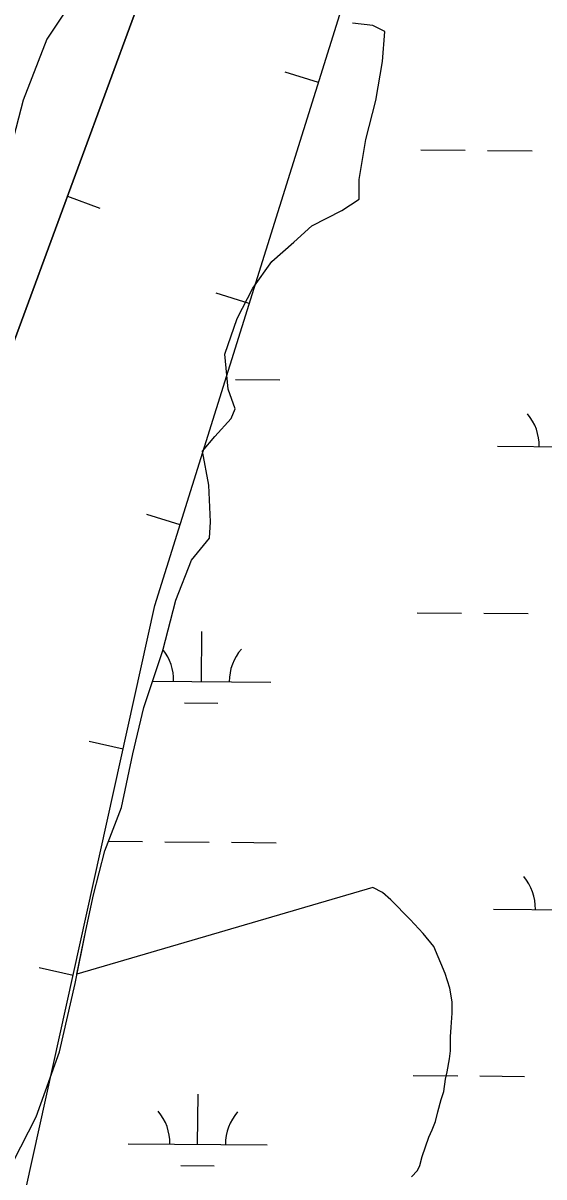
# Model space of a CAD drawing. Extents: x 3271442 to 3309282, y 752266 to 777610.
# Drawn here: x 3288681 to 3289056, y 774240 to 775070 of the extents above; entities that cross this region are included whole.
import ezdxf

# ---------------------------------------------------------------- set-up
doc = ezdxf.new("R2010")
doc.units = 0
for name, color, linetype in [('V-BORW-LINE', 7, 'Continuous'), ('V-SITE-VEGE', 7, 'Continuous'), ('V-TOPO-SHOR', 7, 'Continuous'), ('V-WETL-SWMP', 7, 'Continuous')]:
    doc.layers.add(name, color=color, linetype=linetype)

msp = doc.modelspace()

# ---------------------------------------------------------------- linework, layer by layer
at = {"layer": 'V-BORW-LINE'}
for p, q in [((3288893.8, 775026.9), (3288869.94, 775034.36)), ((3288713.2, 774945.15), (3288736.65, 774936.5)), ((3288844.05, 774867.9), (3288820.19, 774875.36)), ((3288794.29, 774708.9), (3288770.43, 774716.37)), ((3288753.29, 774547.57), (3288728.88, 774552.97)), ((3288717.33, 774384.9), (3288692.92, 774390.3))]:
    msp.add_line(p, q, dxfattribs=at)
for points in [[(3287960.94, 771424.94), (3288014.47, 771603.18), (3288066.68, 771823.14), (3288098.99, 772040.91), (3288128.22, 772249.7), (3288166.71, 772489.22), (3288222.94, 772713.67), (3288347.64, 772994.79), (3288445.81, 773220.69), (3288556.67, 773462.19), (3288616.39, 773637.62), (3288621.98, 773818.51), (3288618.9, 774004.11), (3288683.35, 774231.23), (3288776.13, 774650.85), (3288910.27, 775079.52), (3289045.78, 775496.93), (3289097.91, 775727.38), (3289093.15, 775796.21), (3289077.54, 775831.36)], [(3288459.7, 774112.63), (3288521, 774269.88), (3288556.94, 774386.6), (3288644.62, 774759.02), (3288780.61, 775128.12), (3288866.91, 775389.2), (3288952.29, 775626.39), (3289021.46, 775822.38), (3289046.99, 775831.35)], [(3289046.99, 775831.35), (3289021.46, 775822.38), (3288952.29, 775626.39), (3288866.91, 775389.2), (3288780.61, 775128.12), (3288644.62, 774759.02), (3288556.94, 774386.6), (3288521, 774269.88), (3288459.7, 774112.63)]]:
    msp.add_lwpolyline(points, dxfattribs=at)
at = {"layer": 'V-SITE-VEGE'}
for p, q in [((3288711.48, 775077.36), (3288698.52, 775058.08)), ((3288932.85, 775067.74), (3288918.21, 775069.55)), ((3288941.62, 775063.6), (3288932.85, 775067.74)), ((3288939.78, 775041.94), (3288941.62, 775063.6)), ((3288698.52, 775058.08), (3288681.37, 775014.22)), ((3288934.99, 775013.84), (3288939.78, 775041.94)), ((3288681.37, 775014.22), (3288665.91, 774953.95)), ((3288927.85, 774985.75), (3288934.99, 775013.84)), ((3288923.06, 774957.07), (3288927.85, 774985.75)), ((3288923.01, 774943.01), (3288923.06, 774957.07)), ((3288910.67, 774934.86), (3288923.01, 774943.01)), ((3288888.96, 774923.81), (3288910.67, 774934.86)), ((3288876.03, 774912.15), (3288888.96, 774923.81)), ((3288860.16, 774898.15), (3288876.03, 774912.15)), ((3288846.62, 774878.87), (3288860.16, 774898.15)), ((3288835.41, 774857.24), (3288846.62, 774878.87)), ((3288826.52, 774831.51), (3288835.41, 774857.24)), ((3288828.77, 774806.31), (3288826.52, 774831.51)), ((3288833.98, 774792.23), (3288828.77, 774806.31)), ((3288831.03, 774785.21), (3288833.98, 774792.23)), ((3288819.27, 774772.37), (3288831.03, 774785.21)), ((3288810.44, 774761.86), (3288819.27, 774772.37)), ((3288815.03, 774737.24), (3288810.44, 774761.86)), ((3288816.1, 774710.88), (3288815.03, 774737.24)), ((3288815.47, 774699.17), (3288816.1, 774710.88)), ((3288802.53, 774683.41), (3288815.47, 774699.17)), ((3288791.29, 774654.75), (3288802.53, 774683.41)), ((3288781.78, 774618.47), (3288791.29, 774654.75)), ((3288768.15, 774577.52), (3288781.78, 774618.47)), ((3288760.41, 774544.16), (3288768.15, 774577.52)), ((3288752.07, 774505.54), (3288760.41, 774544.16)), ((3288740.23, 774474.54), (3288752.07, 774505.54)), ((3288731.91, 774442.94), (3288740.23, 774474.54)), ((3288932.88, 774448.1), (3288720.14, 774385.81)), ((3288939.9, 774444.56), (3288932.88, 774448.1)), ((3288726.54, 774417.19), (3288731.91, 774442.94)), ((3288945.73, 774439.27), (3288939.9, 774444.56)), ((3288959.74, 774425.16), (3288945.73, 774439.27)), ((3288969.07, 774415.17), (3288959.74, 774425.16)), ((3288720.14, 774385.81), (3288726.54, 774417.19)), ((3288976.65, 774405.76), (3288969.07, 774415.17)), ((3288984.78, 774386.41), (3288976.65, 774405.76)), ((3288988.25, 774375.85), (3288984.78, 774386.41)), ((3288989.97, 774365.88), (3288988.25, 774375.85)), ((3288989.94, 774357.68), (3288989.97, 774365.88)), ((3288989.31, 774347.73), (3288989.94, 774357.68)), ((3288988.66, 774330.74), (3288988.7, 774340.7)), ((3288988.7, 774340.7), (3288989.31, 774347.73)), ((3288986.26, 774315.53), (3288988.06, 774324.89)), ((3288988.06, 774324.89), (3288988.66, 774330.74)), ((3288985.07, 774310.26), (3288986.26, 774315.53)), ((3288983.87, 774301.48), (3288985.07, 774310.26)), ((3288982.09, 774295.63), (3288983.87, 774301.48)), ((3288979.71, 774286.85), (3288982.09, 774295.63)), ((3288977.93, 774279.83), (3288979.71, 774286.85)), ((3288973.2, 774268.72), (3288975.56, 774273.98)), ((3288975.56, 774273.98), (3288977.93, 774279.83)), ((3288968.46, 774254.68), (3288973.2, 774268.72)), ((3288966.68, 774248.24), (3288968.46, 774254.68)), ((3288960.79, 774240.06), (3288964.91, 774244.73)), ((3288964.91, 774244.73), (3288966.68, 774248.24))]:
    msp.add_line(p, q, dxfattribs=at)
at = {"layer": 'V-TOPO-SHOR'}
msp.add_lwpolyline([(3288711.48, 775077.36), (3288698.52, 775058.08), (3288681.37, 775014.22), (3288665.91, 774953.95), (3288650.42, 774885.48), (3288637.38, 774844.52), (3288624.34, 774803.57), (3288610.68, 774753.84), (3288599.97, 774709.95), (3288581.59, 774653.79), (3288573.27, 774622.19), (3288553.78, 774580.09), (3288543.69, 774543.81), (3288534.71, 774493.47), (3288521.1, 774455.45), (3288504.55, 774417.44), (3288500.31, 774379.39), (3288497.83, 774343.67), (3288477.84, 774325), (3288464.9, 774310.99), (3288453.64, 774275.31), (3288444.66, 774225.55)], dxfattribs=at)
at = {"layer": 'V-WETL-SWMP'}
for p, q in [((3288711.48, 775077.36), (3288698.52, 775058.08)), ((3288932.85, 775067.73), (3288918.21, 775069.55)), ((3288941.62, 775063.6), (3288932.85, 775067.73)), ((3288939.78, 775041.94), (3288941.62, 775063.6)), ((3288698.52, 775058.08), (3288681.37, 775014.22)), ((3288934.99, 775013.84), (3288939.78, 775041.94)), ((3288681.37, 775014.22), (3288665.91, 774953.95)), ((3288927.85, 774985.75), (3288934.99, 775013.84)), ((3288923.06, 774957.07), (3288927.85, 774985.75)), ((3288967.38, 774978.34), (3288999.38, 774978.08)), ((3289015.38, 774977.94), (3289047.38, 774977.68)), ((3288923, 774943.01), (3288923.06, 774957.07)), ((3288910.67, 774934.86), (3288923, 774943.01)), ((3288888.96, 774923.81), (3288910.67, 774934.86)), ((3288876.03, 774912.15), (3288888.96, 774923.81)), ((3288860.16, 774898.15), (3288876.03, 774912.15)), ((3288846.61, 774878.87), (3288860.16, 774898.15)), ((3288835.4, 774857.24), (3288846.61, 774878.87)), ((3288826.52, 774831.5), (3288835.4, 774857.24)), ((3288828.77, 774806.31), (3288826.52, 774831.5)), ((3288834.01, 774813.26), (3288866.01, 774813)), ((3288833.98, 774792.23), (3288828.77, 774806.31)), ((3288831.03, 774785.21), (3288833.98, 774792.23)), ((3288819.27, 774772.37), (3288831.03, 774785.21)), ((3288810.44, 774761.86), (3288819.27, 774772.37)), ((3289022.47, 774765.28), (3289122.47, 774764.45)), ((3288815.03, 774737.24), (3288810.44, 774761.86)), ((3288816.1, 774710.88), (3288815.03, 774737.24)), ((3288815.47, 774699.17), (3288816.1, 774710.88)), ((3288802.53, 774683.4), (3288815.47, 774699.17)), ((3288791.29, 774654.75), (3288802.53, 774683.4)), ((3288781.78, 774618.47), (3288791.29, 774654.75)), ((3288964.64, 774645.68), (3288996.64, 774645.41)), ((3289012.64, 774645.28), (3289044.64, 774645.02)), ((3288809.63, 774596.21), (3288809.93, 774632.21)), ((3288768.15, 774577.52), (3288781.78, 774618.47)), ((3288774.47, 774596.5), (3288859.63, 774595.8)), ((3288797.51, 774580.88), (3288821.51, 774580.68)), ((3288760.41, 774544.16), (3288768.15, 774577.52)), ((3288752.06, 774505.53), (3288760.41, 774544.16)), ((3288740.23, 774474.54), (3288752.06, 774505.53)), ((3288742.82, 774481.32), (3288767.28, 774481.12)), ((3288731.91, 774442.94), (3288740.23, 774474.54)), ((3288783.28, 774480.99), (3288815.27, 774480.73)), ((3288831.27, 774480.6), (3288863.27, 774480.33)), ((3288726.54, 774417.19), (3288731.91, 774442.94)), ((3289019.73, 774432.61), (3289119.73, 774431.79)), ((3288718.78, 774379.14), (3288726.54, 774417.19)), ((3288707.47, 774329.98), (3288718.78, 774379.14)), ((3288690.89, 774283.19), (3288707.47, 774329.98)), ((3288961.9, 774313.01), (3288993.9, 774312.75)), ((3289009.9, 774312.62), (3289041.9, 774312.35)), ((3288806.89, 774263.55), (3288807.19, 774299.54)), ((3288661.97, 774227.07), (3288690.89, 774283.19)), ((3288756.89, 774263.96), (3288856.89, 774263.13)), ((3288794.77, 774248.21), (3288818.77, 774248.02))]:
    msp.add_line(p, q, dxfattribs=at)
for centre, start, end in [((3289017.23, 774765.79), 358.75626, 40.29991), ((3288754.4, 774597.14), 358.75626, 38.57913), ((3288864.88, 774596.23), 138.75625, 180.29991), ((3289014.49, 774433.13), 358.75626, 40.29991), ((3288751.66, 774264.48), 358.75626, 40.29991), ((3288862.14, 774263.57), 138.75625, 180.29991)]:
    msp.add_arc(centre, 35.25, start, end, dxfattribs=at)

doc.saveas('drawing.dxf')
